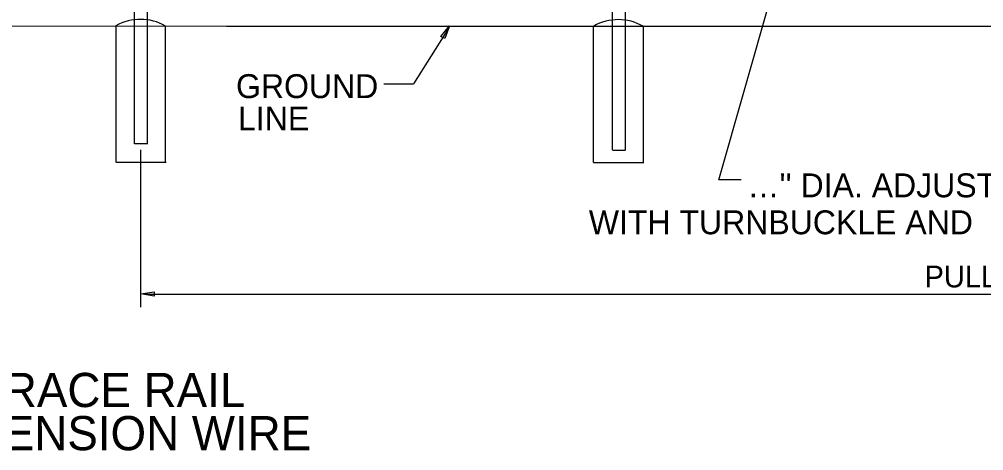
# Model space of a CAD drawing. Extents: x 0 to 1270, y 0 to 830.
# Drawn here: x 416.1 to 613.6, y 290.8 to 379.2 of the extents above; entities that cross this region are included whole.
import ezdxf

# ---------------------------------------------------------------- set-up
doc = ezdxf.new("R2010")
doc.units = 0
for name, color, linetype in [('CT_CSHT_GeneralLabel', 7, 'Continuous'), ('CT_Dimensions', 7, 'Continuous'), ('sb_Chainlink Fence', 7, 'Continuous'), ('sb_Existing Concrete', 7, 'Continuous'), ('sb_Existing Structural Steel', 7, 'Continuous')]:
    doc.layers.add(name, color=color, linetype=linetype)

msp = doc.modelspace()

# ---------------------------------------------------------------- linework, layer by layer
at = {"layer": 'CT_Dimensions'}
for p, q in [((490.78, 365.93), (496.86, 365.93)), ((441, 320.24), (441, 352.45)), ((441.85, 322.9), (831.47, 322.9))]:
    msp.add_line(p, q, dxfattribs=at)
msp.add_lwpolyline([(443.74, 322.47), (441, 322.93), (443.74, 323.39)], close=True, dxfattribs=at)
at = {"layer": 'sb_Chainlink Fence'}
for p, q in [((559.37, 346.31), (576.69, 407.43)), ((269.33, 377.94), (459.11, 377.79)), ((458.52, 377.79), (524.25, 377.77)), ((504.05, 377.41), (496.86, 365.93)), ((522.8, 377.77), (524.25, 377.77)), ((524.25, 377.77), (832.13, 377.79)), ((563.89, 346.31), (559.37, 346.31))]:
    msp.add_line(p, q, dxfattribs=at)
msp.add_lwpolyline([(502.44, 375.69), (504.23, 377.82), (503.23, 375.22)], close=True, dxfattribs=at)
at = {"layer": 'sb_Existing Concrete'}
for p, q in [((435.92, 349.97), (435.92, 377.88)), ((446.07, 349.86), (446.07, 377.77)), ((533.7, 349.87), (533.7, 377.77)), ((543.89, 349.87), (543.89, 377.77)), ((435.91, 349.9), (446.16, 349.9)), ((533.66, 349.87), (543.97, 349.87))]:
    msp.add_line(p, q, dxfattribs=at)
for centre in [(440.94, 369.02), (538.75, 368.96)]:
    msp.add_arc(centre, 10.15, 59.953, 119.6876, dxfattribs=at)
at = {"layer": 'sb_Existing Structural Steel'}
for p, q in [((439.73, 377.82), (439.73, 432.62)), ((442.4, 377.79), (442.4, 432.67)), ((537.56, 378.82), (537.55, 432.79)), ((540.25, 378.74), (540.21, 432.91)), ((439.73, 353.66), (439.73, 377.82)), ((442.4, 353.63), (442.4, 377.79)), ((537.56, 352.42), (537.56, 378.82)), ((540.25, 352.43), (540.25, 378.74)), ((442.39, 353.65), (439.73, 353.65)), ((537.57, 352.4), (540.26, 352.4))]:
    msp.add_line(p, q, dxfattribs=at)

# ---------------------------------------------------------------- texts
at = {"layer": 'CT_CSHT_GeneralLabel'}
for s, height, p in [('PULL POST ASSEMBLY', 4.455, (601.44, 324.27)), ('CHAIN LINK FENCE WITH TOP BRACE RAIL', 7, (268.9, 299.76)), ('AND INTERMEDIATE OR BOTTOM TENSION WIRE', 7, (253.3, 290.92))]:
    msp.add_text(s, height=height, dxfattribs=at).set_placement(p)
at = {"layer": 'CT_Dimensions'}
for s, height, p in [('GROUND ', 4.901, (460.49, 363.04)), ('LINE', 4.901, (460.91, 356.41)), ("…'' DIA. ADJUSTABLE TRUSS ROD", 4.9005, (565.2, 342.72)), ('WITH TURNBUCKLE AND', 4.9005, (532.72, 335.15))]:
    msp.add_text(s, height=height, dxfattribs=at).set_placement(p)

doc.saveas('drawing.dxf')
